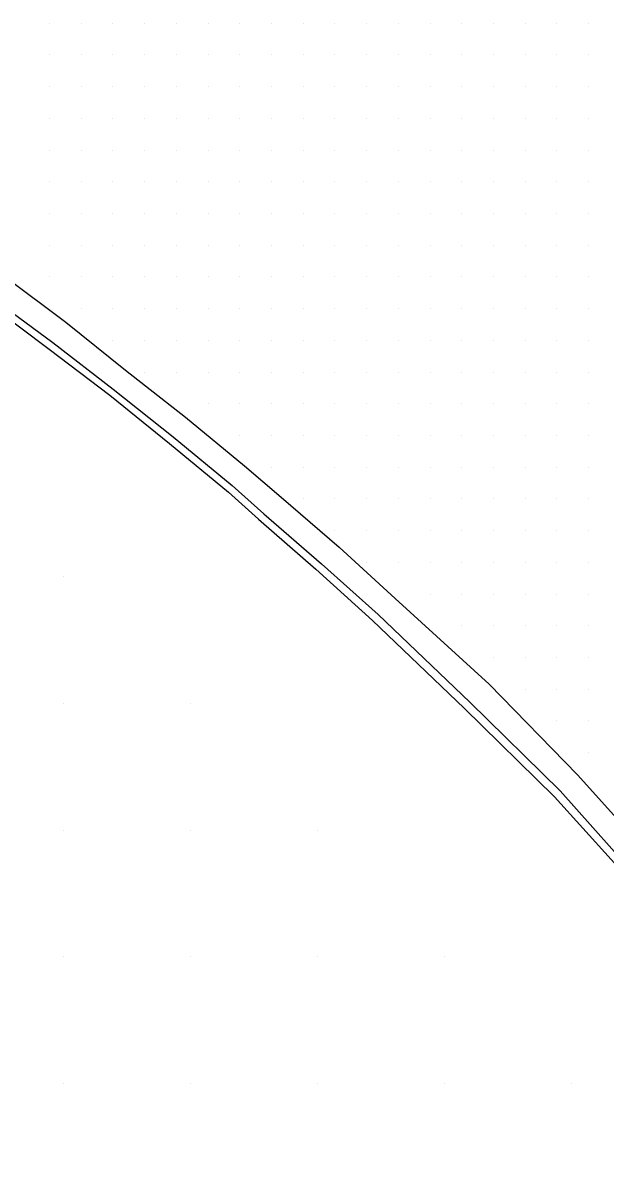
# Model space of a CAD drawing. Extents: x 1762120 to 1766775, y 709485 to 712965.
# Drawn here: x 1763236.7 to 1763282.6, y 712432.5 to 712523.8 of the extents above; entities that cross this region are included whole.
import ezdxf

# ---------------------------------------------------------------- set-up
doc = ezdxf.new("R2010")
doc.units = 0
for name, color, linetype in [('Exist DTM Drainline', 7, 'Continuous'), ('Exist DTM QL2 LIDAR Elevation Point', 7, 'Continuous'), ('Exist DTM Scan Elevation Point', 7, 'Continuous'), ('Exist Roads Curbs', 7, 'Continuous'), ('Exist Roads EOP', 7, 'Continuous')]:
    doc.layers.add(name, color=color, linetype=linetype)

msp = doc.modelspace()

# ---------------------------------------------------------------- linework, layer by layer
at = {"layer": 'Exist DTM Drainline'}
msp.add_lwpolyline([(1763210.908, 712517.6), (1763214.334, 712515.545), (1763219.429, 712512.396), (1763224.39, 712509.043), (1763229.326, 712505.645), (1763234.183, 712502.124), (1763239.02, 712498.567), (1763243.781, 712494.895), (1763248.496, 712491.142), (1763253.152, 712487.299), (1763255.639, 712485.08), (1763260.185, 712481.137), (1763264.671, 712477.142), (1763271.888, 712470.228), (1763279.01, 712463.229), (1763285.66, 712455.778), (1763292.225, 712448.251), (1763297.9, 712441.433), (1763303.965, 712433.502), (1763309.959, 712425.521), (1763315.965, 712417.549), (1763321.93, 712409.544), (1763327.564, 712401.858), (1763338.407, 712386.457)], dxfattribs=at)
at = {"layer": 'Exist DTM QL2 LIDAR Elevation Point'}
for p, q in [((1763239.885, 712480.153), (1763239.885, 712480.153)), ((1763239.885, 712470.152), (1763239.885, 712470.152)), ((1763249.886, 712470.152), (1763249.886, 712470.152)), ((1763239.885, 712460.151), (1763239.885, 712460.151)), ((1763249.886, 712460.151), (1763249.886, 712460.151)), ((1763259.887, 712460.151), (1763259.887, 712460.151)), ((1763239.885, 712450.15), (1763239.885, 712450.15)), ((1763249.886, 712450.15), (1763249.886, 712450.15)), ((1763259.887, 712450.15), (1763259.887, 712450.15)), ((1763269.889, 712450.15), (1763269.889, 712450.15)), ((1763239.885, 712440.148), (1763239.885, 712440.148)), ((1763249.886, 712440.148), (1763249.886, 712440.148)), ((1763259.887, 712440.148), (1763259.887, 712440.148)), ((1763269.889, 712440.148), (1763269.889, 712440.148)), ((1763279.89, 712440.148), (1763279.89, 712440.148))]:
    msp.add_line(p, q, dxfattribs=at)
at = {"layer": 'Exist DTM Scan Elevation Point'}
for p, q in [((1763238.75, 712523.75), (1763238.75, 712523.75)), ((1763241.25, 712523.75), (1763241.25, 712523.75)), ((1763243.75, 712523.75), (1763243.75, 712523.75)), ((1763246.25, 712523.75), (1763246.25, 712523.75)), ((1763248.75, 712523.75), (1763248.75, 712523.75)), ((1763251.25, 712523.75), (1763251.25, 712523.75)), ((1763253.75, 712523.75), (1763253.75, 712523.75)), ((1763256.25, 712523.75), (1763256.25, 712523.75)), ((1763258.75, 712523.75), (1763258.75, 712523.75)), ((1763261.25, 712523.75), (1763261.25, 712523.75)), ((1763263.75, 712523.75), (1763263.75, 712523.75)), ((1763266.25, 712523.75), (1763266.25, 712523.75)), ((1763268.75, 712523.75), (1763268.75, 712523.75)), ((1763271.25, 712523.75), (1763271.25, 712523.75)), ((1763273.75, 712523.75), (1763273.75, 712523.75)), ((1763276.25, 712523.75), (1763276.25, 712523.75)), ((1763278.75, 712523.75), (1763278.75, 712523.75)), ((1763281.25, 712523.75), (1763281.25, 712523.75)), ((1763238.75, 712521.25), (1763238.75, 712521.25)), ((1763241.25, 712521.25), (1763241.25, 712521.25)), ((1763243.75, 712521.25), (1763243.75, 712521.25)), ((1763246.25, 712521.25), (1763246.25, 712521.25)), ((1763248.75, 712521.25), (1763248.75, 712521.25)), ((1763251.25, 712521.25), (1763251.25, 712521.25)), ((1763253.75, 712521.25), (1763253.75, 712521.25)), ((1763256.25, 712521.25), (1763256.25, 712521.25)), ((1763258.75, 712521.25), (1763258.75, 712521.25)), ((1763261.25, 712521.25), (1763261.25, 712521.25)), ((1763263.75, 712521.25), (1763263.75, 712521.25)), ((1763266.25, 712521.25), (1763266.25, 712521.25)), ((1763268.75, 712521.25), (1763268.75, 712521.25)), ((1763271.25, 712521.25), (1763271.25, 712521.25)), ((1763273.75, 712521.25), (1763273.75, 712521.25)), ((1763276.25, 712521.25), (1763276.25, 712521.25)), ((1763278.75, 712521.25), (1763278.75, 712521.25)), ((1763281.25, 712521.25), (1763281.25, 712521.25)), ((1763238.75, 712518.75), (1763238.75, 712518.75)), ((1763241.25, 712518.75), (1763241.25, 712518.75)), ((1763243.75, 712518.75), (1763243.75, 712518.75)), ((1763246.25, 712518.75), (1763246.25, 712518.75)), ((1763248.75, 712518.75), (1763248.75, 712518.75)), ((1763251.25, 712518.75), (1763251.25, 712518.75)), ((1763253.75, 712518.75), (1763253.75, 712518.75)), ((1763256.25, 712518.75), (1763256.25, 712518.75)), ((1763258.75, 712518.75), (1763258.75, 712518.75)), ((1763261.25, 712518.75), (1763261.25, 712518.75)), ((1763263.75, 712518.75), (1763263.75, 712518.75)), ((1763266.25, 712518.75), (1763266.25, 712518.75)), ((1763268.75, 712518.75), (1763268.75, 712518.75)), ((1763271.25, 712518.75), (1763271.25, 712518.75)), ((1763273.75, 712518.75), (1763273.75, 712518.75)), ((1763276.25, 712518.75), (1763276.25, 712518.75)), ((1763278.75, 712518.75), (1763278.75, 712518.75)), ((1763281.25, 712518.75), (1763281.25, 712518.75)), ((1763238.75, 712516.25), (1763238.75, 712516.25)), ((1763241.25, 712516.25), (1763241.25, 712516.25)), ((1763243.75, 712516.25), (1763243.75, 712516.25)), ((1763246.25, 712516.25), (1763246.25, 712516.25)), ((1763248.75, 712516.25), (1763248.75, 712516.25)), ((1763251.25, 712516.25), (1763251.25, 712516.25)), ((1763253.75, 712516.25), (1763253.75, 712516.25)), ((1763256.25, 712516.25), (1763256.25, 712516.25)), ((1763258.75, 712516.25), (1763258.75, 712516.25)), ((1763261.25, 712516.25), (1763261.25, 712516.25)), ((1763263.75, 712516.25), (1763263.75, 712516.25)), ((1763266.25, 712516.25), (1763266.25, 712516.25)), ((1763268.75, 712516.25), (1763268.75, 712516.25)), ((1763271.25, 712516.25), (1763271.25, 712516.25)), ((1763273.75, 712516.25), (1763273.75, 712516.25)), ((1763276.25, 712516.25), (1763276.25, 712516.25)), ((1763278.75, 712516.25), (1763278.75, 712516.25)), ((1763281.25, 712516.25), (1763281.25, 712516.25)), ((1763238.75, 712513.75), (1763238.75, 712513.75)), ((1763241.25, 712513.75), (1763241.25, 712513.75)), ((1763243.75, 712513.75), (1763243.75, 712513.75)), ((1763246.25, 712513.75), (1763246.25, 712513.75)), ((1763248.75, 712513.75), (1763248.75, 712513.75)), ((1763251.25, 712513.75), (1763251.25, 712513.75)), ((1763253.75, 712513.75), (1763253.75, 712513.75)), ((1763256.25, 712513.75), (1763256.25, 712513.75)), ((1763258.75, 712513.75), (1763258.75, 712513.75)), ((1763261.25, 712513.75), (1763261.25, 712513.75)), ((1763263.75, 712513.75), (1763263.75, 712513.75)), ((1763266.25, 712513.75), (1763266.25, 712513.75)), ((1763268.75, 712513.75), (1763268.75, 712513.75)), ((1763271.25, 712513.75), (1763271.25, 712513.75)), ((1763273.75, 712513.75), (1763273.75, 712513.75)), ((1763276.25, 712513.75), (1763276.25, 712513.75)), ((1763278.75, 712513.75), (1763278.75, 712513.75)), ((1763281.25, 712513.75), (1763281.25, 712513.75)), ((1763238.75, 712511.25), (1763238.75, 712511.25)), ((1763241.25, 712511.25), (1763241.25, 712511.25)), ((1763243.75, 712511.25), (1763243.75, 712511.25)), ((1763246.25, 712511.25), (1763246.25, 712511.25)), ((1763248.75, 712511.25), (1763248.75, 712511.25)), ((1763251.25, 712511.25), (1763251.25, 712511.25)), ((1763253.75, 712511.25), (1763253.75, 712511.25)), ((1763256.25, 712511.25), (1763256.25, 712511.25)), ((1763258.75, 712511.25), (1763258.75, 712511.25)), ((1763261.25, 712511.25), (1763261.25, 712511.25)), ((1763263.75, 712511.25), (1763263.75, 712511.25)), ((1763266.25, 712511.25), (1763266.25, 712511.25)), ((1763268.75, 712511.25), (1763268.75, 712511.25)), ((1763271.25, 712511.25), (1763271.25, 712511.25)), ((1763273.75, 712511.25), (1763273.75, 712511.25)), ((1763276.25, 712511.25), (1763276.25, 712511.25)), ((1763278.75, 712511.25), (1763278.75, 712511.25)), ((1763281.25, 712511.25), (1763281.25, 712511.25)), ((1763238.75, 712508.75), (1763238.75, 712508.75)), ((1763241.25, 712508.75), (1763241.25, 712508.75)), ((1763243.75, 712508.75), (1763243.75, 712508.75)), ((1763246.25, 712508.75), (1763246.25, 712508.75)), ((1763248.75, 712508.75), (1763248.75, 712508.75)), ((1763251.25, 712508.75), (1763251.25, 712508.75)), ((1763253.75, 712508.75), (1763253.75, 712508.75)), ((1763256.25, 712508.75), (1763256.25, 712508.75)), ((1763258.75, 712508.75), (1763258.75, 712508.75)), ((1763261.25, 712508.75), (1763261.25, 712508.75)), ((1763263.75, 712508.75), (1763263.75, 712508.75)), ((1763266.25, 712508.75), (1763266.25, 712508.75)), ((1763268.75, 712508.75), (1763268.75, 712508.75)), ((1763271.25, 712508.75), (1763271.25, 712508.75)), ((1763273.75, 712508.75), (1763273.75, 712508.75)), ((1763276.25, 712508.75), (1763276.25, 712508.75)), ((1763278.75, 712508.75), (1763278.75, 712508.75)), ((1763281.25, 712508.75), (1763281.25, 712508.75)), ((1763238.75, 712506.25), (1763238.75, 712506.25)), ((1763241.25, 712506.25), (1763241.25, 712506.25)), ((1763243.75, 712506.25), (1763243.75, 712506.25)), ((1763246.25, 712506.25), (1763246.25, 712506.25)), ((1763248.75, 712506.25), (1763248.75, 712506.25)), ((1763251.25, 712506.25), (1763251.25, 712506.25)), ((1763253.75, 712506.25), (1763253.75, 712506.25)), ((1763256.25, 712506.25), (1763256.25, 712506.25)), ((1763258.75, 712506.25), (1763258.75, 712506.25)), ((1763261.25, 712506.25), (1763261.25, 712506.25)), ((1763263.75, 712506.25), (1763263.75, 712506.25)), ((1763266.25, 712506.25), (1763266.25, 712506.25)), ((1763268.75, 712506.25), (1763268.75, 712506.25)), ((1763271.25, 712506.25), (1763271.25, 712506.25)), ((1763273.75, 712506.25), (1763273.75, 712506.25)), ((1763276.25, 712506.25), (1763276.25, 712506.25)), ((1763278.75, 712506.25), (1763278.75, 712506.25)), ((1763281.25, 712506.25), (1763281.25, 712506.25)), ((1763238.75, 712503.75), (1763238.75, 712503.75)), ((1763241.25, 712503.75), (1763241.25, 712503.75)), ((1763243.75, 712503.75), (1763243.75, 712503.75)), ((1763246.25, 712503.75), (1763246.25, 712503.75)), ((1763248.75, 712503.75), (1763248.75, 712503.75)), ((1763251.25, 712503.75), (1763251.25, 712503.75)), ((1763253.75, 712503.75), (1763253.75, 712503.75)), ((1763256.25, 712503.75), (1763256.25, 712503.75)), ((1763258.75, 712503.75), (1763258.75, 712503.75)), ((1763261.25, 712503.75), (1763261.25, 712503.75)), ((1763263.75, 712503.75), (1763263.75, 712503.75)), ((1763266.25, 712503.75), (1763266.25, 712503.75)), ((1763268.75, 712503.75), (1763268.75, 712503.75)), ((1763271.25, 712503.75), (1763271.25, 712503.75)), ((1763273.75, 712503.75), (1763273.75, 712503.75)), ((1763276.25, 712503.75), (1763276.25, 712503.75)), ((1763278.75, 712503.75), (1763278.75, 712503.75)), ((1763281.25, 712503.75), (1763281.25, 712503.75)), ((1763241.25, 712501.25), (1763241.25, 712501.25)), ((1763243.75, 712501.25), (1763243.75, 712501.25)), ((1763246.25, 712501.25), (1763246.25, 712501.25)), ((1763248.75, 712501.25), (1763248.75, 712501.25)), ((1763251.25, 712501.25), (1763251.25, 712501.25)), ((1763253.75, 712501.25), (1763253.75, 712501.25)), ((1763256.25, 712501.25), (1763256.25, 712501.25)), ((1763258.75, 712501.25), (1763258.75, 712501.25)), ((1763261.25, 712501.25), (1763261.25, 712501.25)), ((1763263.75, 712501.25), (1763263.75, 712501.25)), ((1763266.25, 712501.25), (1763266.25, 712501.25)), ((1763268.75, 712501.25), (1763268.75, 712501.25)), ((1763271.25, 712501.25), (1763271.25, 712501.25)), ((1763273.75, 712501.25), (1763273.75, 712501.25)), ((1763276.25, 712501.25), (1763276.25, 712501.25)), ((1763278.75, 712501.25), (1763278.75, 712501.25)), ((1763281.25, 712501.25), (1763281.25, 712501.25)), ((1763243.75, 712498.75), (1763243.75, 712498.75)), ((1763246.25, 712498.75), (1763246.25, 712498.75)), ((1763248.75, 712498.75), (1763248.75, 712498.75)), ((1763251.25, 712498.75), (1763251.25, 712498.75)), ((1763253.75, 712498.75), (1763253.75, 712498.75)), ((1763256.25, 712498.75), (1763256.25, 712498.75)), ((1763258.75, 712498.75), (1763258.75, 712498.75)), ((1763261.25, 712498.75), (1763261.25, 712498.75)), ((1763263.75, 712498.75), (1763263.75, 712498.75)), ((1763266.25, 712498.75), (1763266.25, 712498.75)), ((1763268.75, 712498.75), (1763268.75, 712498.75)), ((1763271.25, 712498.75), (1763271.25, 712498.75)), ((1763273.75, 712498.75), (1763273.75, 712498.75)), ((1763276.25, 712498.75), (1763276.25, 712498.75)), ((1763278.75, 712498.75), (1763278.75, 712498.75)), ((1763281.25, 712498.75), (1763281.25, 712498.75)), ((1763246.25, 712496.25), (1763246.25, 712496.25)), ((1763248.75, 712496.25), (1763248.75, 712496.25)), ((1763251.25, 712496.25), (1763251.25, 712496.25)), ((1763253.75, 712496.25), (1763253.75, 712496.25)), ((1763256.25, 712496.25), (1763256.25, 712496.25)), ((1763258.75, 712496.25), (1763258.75, 712496.25)), ((1763261.25, 712496.25), (1763261.25, 712496.25)), ((1763263.75, 712496.25), (1763263.75, 712496.25)), ((1763266.25, 712496.25), (1763266.25, 712496.25)), ((1763268.75, 712496.25), (1763268.75, 712496.25)), ((1763271.25, 712496.25), (1763271.25, 712496.25)), ((1763273.75, 712496.25), (1763273.75, 712496.25)), ((1763276.25, 712496.25), (1763276.25, 712496.25)), ((1763278.75, 712496.25), (1763278.75, 712496.25)), ((1763281.25, 712496.25), (1763281.25, 712496.25)), ((1763251.25, 712493.75), (1763251.25, 712493.75)), ((1763253.75, 712493.75), (1763253.75, 712493.75)), ((1763256.25, 712493.75), (1763256.25, 712493.75)), ((1763258.75, 712493.75), (1763258.75, 712493.75)), ((1763261.25, 712493.75), (1763261.25, 712493.75)), ((1763263.75, 712493.75), (1763263.75, 712493.75)), ((1763266.25, 712493.75), (1763266.25, 712493.75)), ((1763268.75, 712493.75), (1763268.75, 712493.75)), ((1763271.25, 712493.75), (1763271.25, 712493.75)), ((1763273.75, 712493.75), (1763273.75, 712493.75)), ((1763276.25, 712493.75), (1763276.25, 712493.75)), ((1763278.75, 712493.75), (1763278.75, 712493.75)), ((1763281.25, 712493.75), (1763281.25, 712493.75)), ((1763253.75, 712491.25), (1763253.75, 712491.25)), ((1763256.25, 712491.25), (1763256.25, 712491.25)), ((1763258.75, 712491.25), (1763258.75, 712491.25)), ((1763261.25, 712491.25), (1763261.25, 712491.25)), ((1763263.75, 712491.25), (1763263.75, 712491.25)), ((1763266.25, 712491.25), (1763266.25, 712491.25)), ((1763268.75, 712491.25), (1763268.75, 712491.25)), ((1763271.25, 712491.25), (1763271.25, 712491.25)), ((1763273.75, 712491.25), (1763273.75, 712491.25)), ((1763276.25, 712491.25), (1763276.25, 712491.25)), ((1763278.75, 712491.25), (1763278.75, 712491.25)), ((1763281.25, 712491.25), (1763281.25, 712491.25)), ((1763256.25, 712488.75), (1763256.25, 712488.75)), ((1763258.75, 712488.75), (1763258.75, 712488.75)), ((1763261.25, 712488.75), (1763261.25, 712488.75)), ((1763263.75, 712488.75), (1763263.75, 712488.75)), ((1763266.25, 712488.75), (1763266.25, 712488.75)), ((1763268.75, 712488.75), (1763268.75, 712488.75)), ((1763271.25, 712488.75), (1763271.25, 712488.75)), ((1763273.75, 712488.75), (1763273.75, 712488.75)), ((1763276.25, 712488.75), (1763276.25, 712488.75)), ((1763278.75, 712488.75), (1763278.75, 712488.75)), ((1763281.25, 712488.75), (1763281.25, 712488.75)), ((1763258.75, 712486.25), (1763258.75, 712486.25)), ((1763261.25, 712486.25), (1763261.25, 712486.25)), ((1763263.75, 712486.25), (1763263.75, 712486.25)), ((1763266.25, 712486.25), (1763266.25, 712486.25)), ((1763268.75, 712486.25), (1763268.75, 712486.25)), ((1763271.25, 712486.25), (1763271.25, 712486.25)), ((1763273.75, 712486.25), (1763273.75, 712486.25)), ((1763276.25, 712486.25), (1763276.25, 712486.25)), ((1763278.75, 712486.25), (1763278.75, 712486.25)), ((1763281.25, 712486.25), (1763281.25, 712486.25)), ((1763261.25, 712483.75), (1763261.25, 712483.75)), ((1763263.75, 712483.75), (1763263.75, 712483.75)), ((1763266.25, 712483.75), (1763266.25, 712483.75)), ((1763268.75, 712483.75), (1763268.75, 712483.75)), ((1763271.25, 712483.75), (1763271.25, 712483.75)), ((1763273.75, 712483.75), (1763273.75, 712483.75)), ((1763276.25, 712483.75), (1763276.25, 712483.75)), ((1763278.75, 712483.75), (1763278.75, 712483.75)), ((1763281.25, 712483.75), (1763281.25, 712483.75)), ((1763263.75, 712481.25), (1763263.75, 712481.25)), ((1763266.25, 712481.25), (1763266.25, 712481.25)), ((1763268.75, 712481.25), (1763268.75, 712481.25)), ((1763271.25, 712481.25), (1763271.25, 712481.25)), ((1763273.75, 712481.25), (1763273.75, 712481.25)), ((1763276.25, 712481.25), (1763276.25, 712481.25)), ((1763278.75, 712481.25), (1763278.75, 712481.25)), ((1763281.25, 712481.25), (1763281.25, 712481.25)), ((1763268.75, 712478.75), (1763268.75, 712478.75)), ((1763271.25, 712478.75), (1763271.25, 712478.75)), ((1763273.75, 712478.75), (1763273.75, 712478.75)), ((1763276.25, 712478.75), (1763276.25, 712478.75)), ((1763278.75, 712478.75), (1763278.75, 712478.75)), ((1763281.25, 712478.75), (1763281.25, 712478.75)), ((1763271.25, 712476.25), (1763271.25, 712476.25)), ((1763273.75, 712476.25), (1763273.75, 712476.25)), ((1763276.25, 712476.25), (1763276.25, 712476.25)), ((1763278.75, 712476.25), (1763278.75, 712476.25)), ((1763281.25, 712476.25), (1763281.25, 712476.25)), ((1763273.75, 712473.75), (1763273.75, 712473.75)), ((1763276.25, 712473.75), (1763276.25, 712473.75)), ((1763278.75, 712473.75), (1763278.75, 712473.75)), ((1763281.25, 712473.75), (1763281.25, 712473.75)), ((1763276.25, 712471.25), (1763276.25, 712471.25)), ((1763278.75, 712471.25), (1763278.75, 712471.25)), ((1763281.25, 712471.25), (1763281.25, 712471.25)), ((1763278.75, 712468.75), (1763278.75, 712468.75)), ((1763281.25, 712468.75), (1763281.25, 712468.75)), ((1763281.25, 712466.25), (1763281.25, 712466.25))]:
    msp.add_line(p, q, dxfattribs=at)
at = {"layer": 'Exist Roads Curbs'}
msp.add_lwpolyline([(1763210.654, 712517.144), (1763214.058, 712515.053), (1763219.115, 712511.847), (1763224.111, 712508.549), (1763229.032, 712505.127), (1763233.916, 712501.648), (1763238.722, 712498.049), (1763243.512, 712494.419), (1763248.198, 712490.621), (1763252.861, 712486.787), (1763255.234, 712484.662), (1763259.758, 712480.7), (1763264.21, 712476.669), (1763271.435, 712469.766), (1763278.548, 712462.756), (1763285.254, 712455.357), (1763291.811, 712447.824), (1763297.422, 712441.048), (1763303.529, 712433.15), (1763309.496, 712425.149), (1763315.51, 712417.183), (1763321.524, 712409.216), (1763327.134, 712401.506)], dxfattribs=at)
at = {"layer": 'Exist Roads EOP'}
msp.add_lwpolyline([(1763235.238, 712503.787), (1763240.035, 712500.171), (1763244.74, 712496.409), (1763249.482, 712492.7), (1763254.129, 712488.845), (1763257.025, 712486.385), (1763261.576, 712482.448), (1763266.004, 712478.397), (1763273.403, 712471.653), (1763280.381, 712464.511), (1763287.061, 712457.09), (1763293.536, 712449.477), (1763299.348, 712442.493), (1763305.44, 712434.582), (1763311.476, 712426.633), (1763317.514, 712418.683), (1763323.528, 712410.715), (1763329.229, 712403.077), (1763332.198, 712398.938), (1763340.101, 712388.041)], dxfattribs=at)

doc.saveas('drawing.dxf')
